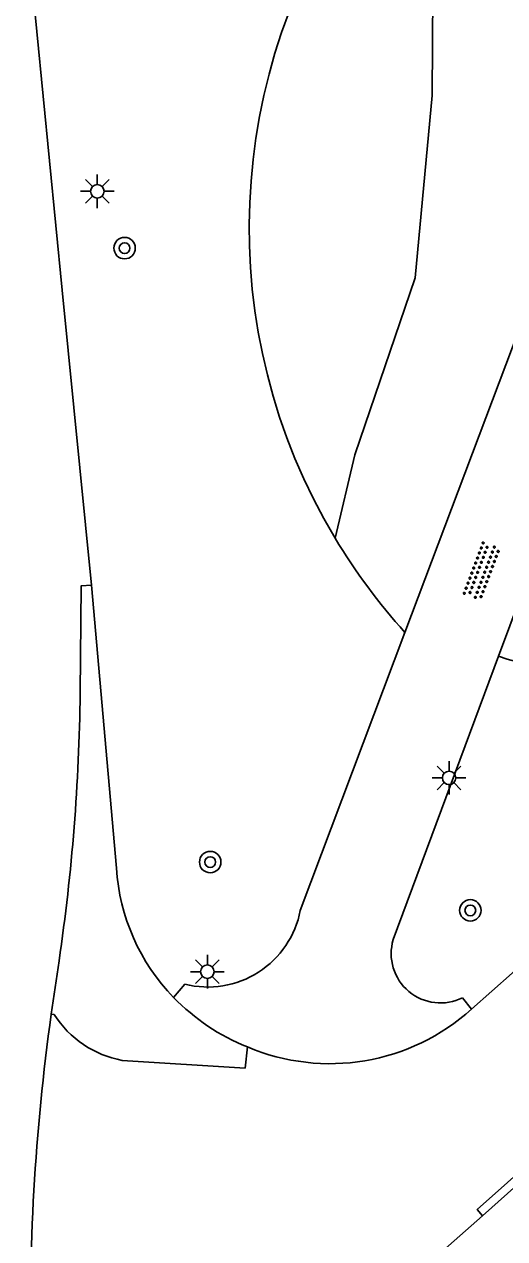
# Model space of a CAD drawing. Extents: x 132998 to 136004, y 396998 to 398512.
# Drawn here: x 133546.8 to 133564.68, y 397415.52 to 397460.73 of the extents above; entities that cross this region are included whole.
import ezdxf

# ---------------------------------------------------------------- set-up
doc = ezdxf.new("R2010")
doc.units = 0
for name, color, linetype in [('gg-knt-onverhard', 7, 'Continuous'), ('gg-knt-verharding', 7, 'Continuous'), ('gg-knt-verharding nz', 7, 'Continuous'), ('gt-grn-groengrens', 7, 'Continuous'), ('gt-symb-boom', 7, 'Continuous'), ('gt-symb-lichtmast', 7, 'Continuous'), ('gt-symb-overige verharding', 7, 'Continuous')]:
    doc.layers.add(name, color=color, linetype=linetype)

# ---------------------------------------------------------------- blocks, each defined once
blk = doc.blocks.new('gt0-LMAST')
at = {"layer": 'gt-symb-lichtmast'}
for p, q in [((-0.005, 0.246), (-0.005, 0.621)), ((-0.182, 0.173), (-0.447, 0.438)), ((0.172, 0.173), (0.437, 0.438)), ((-0.255, -0.004), (-0.63, -0.004)), ((-0.182, -0.181), (-0.447, -0.446)), ((-0.005, -0.254), (-0.005, -0.629)), ((0.437, -0.446), (0.172, -0.181)), ((0.245, -0.004), (0.62, -0.004))]:
    blk.add_line(p, q, dxfattribs=at)
blk.add_circle((-0.005, -0.004), 0.25, dxfattribs=at)
blk = doc.blocks.new('gt0-BOOM')
at = {"layer": 'gt-symb-boom'}
for radius in [0.4, 0.2]:
    blk.add_circle((0, 0), radius, dxfattribs=at)
blk = doc.blocks.new('gt0-OVH')
at = {"layer": 'gt-symb-overige verharding'}
for points in [[(-0.972, 0.298), (-0.967, 0.308), (-0.965, 0.319), (-0.966, 0.33), (-0.971, 0.34), (-0.978, 0.348), (-0.988, 0.353), (-0.999, 0.355), (-1.01, 0.354), (-1.02, 0.349), (-1.028, 0.342), (-1.033, 0.332), (-1.035, 0.321), (-1.034, 0.31), (-1.029, 0.3), (-1.022, 0.292), (-1.012, 0.287), (-1.001, 0.285), (-0.99, 0.286), (-0.98, 0.291)], [(-0.872, 0.106), (-0.867, 0.116), (-0.865, 0.126), (-0.866, 0.137), (-0.871, 0.147), (-0.878, 0.156), (-0.888, 0.161), (-0.899, 0.163), (-0.91, 0.162), (-0.92, 0.157), (-0.928, 0.15), (-0.933, 0.14), (-0.935, 0.129), (-0.934, 0.118), (-0.929, 0.108), (-0.922, 0.1), (-0.912, 0.095), (-0.901, 0.092), (-0.89, 0.094), (-0.88, 0.098)], [(-0.772, 0.298), (-0.767, 0.308), (-0.765, 0.319), (-0.766, 0.33), (-0.771, 0.34), (-0.778, 0.348), (-0.788, 0.353), (-0.799, 0.355), (-0.81, 0.354), (-0.82, 0.349), (-0.828, 0.342), (-0.833, 0.332), (-0.835, 0.321), (-0.834, 0.31), (-0.829, 0.3), (-0.822, 0.292), (-0.812, 0.287), (-0.801, 0.285), (-0.79, 0.286), (-0.78, 0.291)], [(-0.672, 0.106), (-0.667, 0.116), (-0.665, 0.126), (-0.666, 0.137), (-0.671, 0.147), (-0.678, 0.156), (-0.688, 0.161), (-0.699, 0.163), (-0.71, 0.162), (-0.72, 0.157), (-0.728, 0.15), (-0.733, 0.14), (-0.735, 0.129), (-0.734, 0.118), (-0.729, 0.108), (-0.722, 0.1), (-0.712, 0.095), (-0.701, 0.092), (-0.69, 0.094), (-0.68, 0.098)], [(-0.572, 0.298), (-0.567, 0.308), (-0.565, 0.319), (-0.566, 0.33), (-0.571, 0.34), (-0.578, 0.348), (-0.588, 0.353), (-0.599, 0.355), (-0.61, 0.354), (-0.62, 0.349), (-0.628, 0.342), (-0.633, 0.332), (-0.635, 0.321), (-0.634, 0.31), (-0.629, 0.3), (-0.622, 0.292), (-0.612, 0.287), (-0.601, 0.285), (-0.59, 0.286), (-0.58, 0.291)], [(-0.472, 0.106), (-0.467, 0.116), (-0.465, 0.126), (-0.466, 0.137), (-0.471, 0.147), (-0.478, 0.156), (-0.488, 0.161), (-0.499, 0.163), (-0.51, 0.162), (-0.52, 0.157), (-0.528, 0.15), (-0.533, 0.14), (-0.535, 0.129), (-0.534, 0.118), (-0.529, 0.108), (-0.522, 0.1), (-0.512, 0.095), (-0.501, 0.092), (-0.49, 0.094), (-0.48, 0.098)], [(-0.372, 0.298), (-0.367, 0.308), (-0.365, 0.319), (-0.366, 0.33), (-0.371, 0.34), (-0.378, 0.348), (-0.388, 0.353), (-0.399, 0.355), (-0.41, 0.354), (-0.42, 0.349), (-0.428, 0.342), (-0.433, 0.332), (-0.435, 0.321), (-0.434, 0.31), (-0.429, 0.3), (-0.422, 0.292), (-0.412, 0.287), (-0.401, 0.285), (-0.39, 0.286), (-0.38, 0.291)], [(-0.272, 0.106), (-0.267, 0.116), (-0.265, 0.126), (-0.266, 0.137), (-0.271, 0.147), (-0.278, 0.156), (-0.288, 0.161), (-0.299, 0.163), (-0.31, 0.162), (-0.32, 0.157), (-0.328, 0.15), (-0.333, 0.14), (-0.335, 0.129), (-0.334, 0.118), (-0.329, 0.108), (-0.322, 0.1), (-0.312, 0.095), (-0.301, 0.092), (-0.29, 0.094), (-0.28, 0.098)], [(-0.172, 0.298), (-0.167, 0.308), (-0.165, 0.319), (-0.166, 0.33), (-0.171, 0.34), (-0.178, 0.348), (-0.188, 0.353), (-0.199, 0.355), (-0.21, 0.354), (-0.22, 0.349), (-0.228, 0.342), (-0.233, 0.332), (-0.235, 0.321), (-0.234, 0.31), (-0.229, 0.3), (-0.222, 0.292), (-0.212, 0.287), (-0.201, 0.285), (-0.19, 0.286), (-0.18, 0.291)], [(-0.072, 0.106), (-0.067, 0.116), (-0.065, 0.126), (-0.066, 0.137), (-0.071, 0.147), (-0.078, 0.156), (-0.088, 0.161), (-0.099, 0.163), (-0.11, 0.162), (-0.12, 0.157), (-0.128, 0.15), (-0.133, 0.14), (-0.135, 0.129), (-0.134, 0.118), (-0.129, 0.108), (-0.122, 0.1), (-0.112, 0.095), (-0.101, 0.092), (-0.09, 0.094), (-0.08, 0.098)], [(0.028, 0.298), (0.033, 0.308), (0.035, 0.319), (0.034, 0.33), (0.029, 0.34), (0.022, 0.348), (0.012, 0.353), (0.001, 0.355), (-0.01, 0.354), (-0.02, 0.349), (-0.028, 0.342), (-0.033, 0.332), (-0.035, 0.321), (-0.034, 0.31), (-0.029, 0.3), (-0.022, 0.292), (-0.012, 0.287), (-0.001, 0.285), (0.01, 0.286), (0.02, 0.291)], [(0.128, 0.106), (0.133, 0.116), (0.135, 0.126), (0.134, 0.137), (0.129, 0.147), (0.122, 0.156), (0.112, 0.161), (0.101, 0.163), (0.09, 0.162), (0.08, 0.157), (0.072, 0.15), (0.067, 0.14), (0.065, 0.129), (0.066, 0.118), (0.071, 0.108), (0.078, 0.1), (0.088, 0.095), (0.099, 0.092), (0.11, 0.094), (0.12, 0.098)], [(0.228, 0.298), (0.233, 0.308), (0.235, 0.319), (0.234, 0.33), (0.229, 0.34), (0.222, 0.348), (0.212, 0.353), (0.201, 0.355), (0.19, 0.354), (0.18, 0.349), (0.172, 0.342), (0.167, 0.332), (0.165, 0.321), (0.166, 0.31), (0.171, 0.3), (0.178, 0.292), (0.188, 0.287), (0.199, 0.285), (0.21, 0.286), (0.22, 0.291)], [(0.328, 0.106), (0.333, 0.116), (0.335, 0.126), (0.334, 0.137), (0.329, 0.147), (0.322, 0.156), (0.312, 0.161), (0.301, 0.163), (0.29, 0.162), (0.28, 0.157), (0.272, 0.15), (0.267, 0.14), (0.265, 0.129), (0.266, 0.118), (0.271, 0.108), (0.278, 0.1), (0.288, 0.095), (0.299, 0.092), (0.31, 0.094), (0.32, 0.098)], [(0.428, 0.298), (0.433, 0.308), (0.435, 0.319), (0.434, 0.33), (0.429, 0.34), (0.422, 0.348), (0.412, 0.353), (0.401, 0.355), (0.39, 0.354), (0.38, 0.349), (0.372, 0.342), (0.367, 0.332), (0.365, 0.321), (0.366, 0.31), (0.371, 0.3), (0.378, 0.292), (0.388, 0.287), (0.399, 0.285), (0.41, 0.286), (0.42, 0.291)], [(0.528, 0.106), (0.533, 0.116), (0.535, 0.126), (0.534, 0.137), (0.529, 0.147), (0.522, 0.156), (0.512, 0.161), (0.501, 0.163), (0.49, 0.162), (0.48, 0.157), (0.472, 0.15), (0.467, 0.14), (0.465, 0.129), (0.466, 0.118), (0.471, 0.108), (0.478, 0.1), (0.488, 0.095), (0.499, 0.092), (0.51, 0.094), (0.52, 0.098)], [(0.628, 0.298), (0.633, 0.308), (0.635, 0.319), (0.634, 0.33), (0.629, 0.34), (0.622, 0.348), (0.612, 0.353), (0.601, 0.355), (0.59, 0.354), (0.58, 0.349), (0.572, 0.342), (0.567, 0.332), (0.565, 0.321), (0.566, 0.31), (0.571, 0.3), (0.578, 0.292), (0.588, 0.287), (0.599, 0.285), (0.61, 0.286), (0.62, 0.291)], [(0.728, 0.106), (0.733, 0.116), (0.735, 0.126), (0.734, 0.137), (0.729, 0.147), (0.722, 0.156), (0.712, 0.161), (0.701, 0.163), (0.69, 0.162), (0.68, 0.157), (0.672, 0.15), (0.667, 0.14), (0.665, 0.129), (0.666, 0.118), (0.671, 0.108), (0.678, 0.1), (0.688, 0.095), (0.699, 0.092), (0.71, 0.094), (0.72, 0.098)], [(0.828, 0.298), (0.833, 0.308), (0.835, 0.319), (0.834, 0.33), (0.829, 0.34), (0.822, 0.348), (0.812, 0.353), (0.801, 0.355), (0.79, 0.354), (0.78, 0.349), (0.772, 0.342), (0.767, 0.332), (0.765, 0.321), (0.766, 0.31), (0.771, 0.3), (0.778, 0.292), (0.788, 0.287), (0.799, 0.285), (0.81, 0.286), (0.82, 0.291)], [(0.928, 0.106), (0.933, 0.116), (0.935, 0.126), (0.934, 0.137), (0.929, 0.147), (0.922, 0.156), (0.912, 0.161), (0.901, 0.163), (0.89, 0.162), (0.88, 0.157), (0.872, 0.15), (0.867, 0.14), (0.865, 0.129), (0.866, 0.118), (0.871, 0.108), (0.878, 0.1), (0.888, 0.095), (0.899, 0.092), (0.91, 0.094), (0.92, 0.098)], [(1.028, 0.298), (1.033, 0.308), (1.035, 0.319), (1.034, 0.33), (1.029, 0.34), (1.022, 0.348), (1.012, 0.353), (1.001, 0.355), (0.99, 0.354), (0.98, 0.349), (0.972, 0.342), (0.967, 0.332), (0.965, 0.321), (0.966, 0.31), (0.971, 0.3), (0.978, 0.292), (0.988, 0.287), (0.999, 0.285), (1.01, 0.286), (1.02, 0.291)], [(-0.972, -0.142), (-0.967, -0.132), (-0.965, -0.121), (-0.966, -0.11), (-0.971, -0.1), (-0.978, -0.092), (-0.988, -0.087), (-0.999, -0.085), (-1.01, -0.086), (-1.02, -0.091), (-1.028, -0.098), (-1.033, -0.108), (-1.035, -0.119), (-1.034, -0.13), (-1.029, -0.14), (-1.022, -0.148), (-1.012, -0.153), (-1.001, -0.155), (-0.99, -0.154), (-0.98, -0.149)], [(-0.872, -0.334), (-0.867, -0.324), (-0.865, -0.314), (-0.866, -0.303), (-0.871, -0.293), (-0.878, -0.284), (-0.888, -0.279), (-0.899, -0.277), (-0.91, -0.278), (-0.92, -0.283), (-0.928, -0.29), (-0.933, -0.3), (-0.935, -0.311), (-0.934, -0.322), (-0.929, -0.332), (-0.922, -0.34), (-0.912, -0.345), (-0.901, -0.348), (-0.89, -0.346), (-0.88, -0.342)], [(-0.772, -0.142), (-0.767, -0.132), (-0.765, -0.121), (-0.766, -0.11), (-0.771, -0.1), (-0.778, -0.092), (-0.788, -0.087), (-0.799, -0.085), (-0.81, -0.086), (-0.82, -0.091), (-0.828, -0.098), (-0.833, -0.108), (-0.835, -0.119), (-0.834, -0.13), (-0.829, -0.14), (-0.822, -0.148), (-0.812, -0.153), (-0.801, -0.155), (-0.79, -0.154), (-0.78, -0.149)], [(-0.672, -0.334), (-0.667, -0.324), (-0.665, -0.314), (-0.666, -0.303), (-0.671, -0.293), (-0.678, -0.284), (-0.688, -0.279), (-0.699, -0.277), (-0.71, -0.278), (-0.72, -0.283), (-0.728, -0.29), (-0.733, -0.3), (-0.735, -0.311), (-0.734, -0.322), (-0.729, -0.332), (-0.722, -0.34), (-0.712, -0.345), (-0.701, -0.348), (-0.69, -0.346), (-0.68, -0.342)], [(-0.572, -0.142), (-0.567, -0.132), (-0.565, -0.121), (-0.566, -0.11), (-0.571, -0.1), (-0.578, -0.092), (-0.588, -0.087), (-0.599, -0.085), (-0.61, -0.086), (-0.62, -0.091), (-0.628, -0.098), (-0.633, -0.108), (-0.635, -0.119), (-0.634, -0.13), (-0.629, -0.14), (-0.622, -0.148), (-0.612, -0.153), (-0.601, -0.155), (-0.59, -0.154), (-0.58, -0.149)], [(-0.472, -0.334), (-0.467, -0.324), (-0.465, -0.314), (-0.466, -0.303), (-0.471, -0.293), (-0.478, -0.284), (-0.488, -0.279), (-0.499, -0.277), (-0.51, -0.278), (-0.52, -0.283), (-0.528, -0.29), (-0.533, -0.3), (-0.535, -0.311), (-0.534, -0.322), (-0.529, -0.332), (-0.522, -0.34), (-0.512, -0.345), (-0.501, -0.348), (-0.49, -0.346), (-0.48, -0.342)], [(-0.372, -0.142), (-0.367, -0.132), (-0.365, -0.121), (-0.366, -0.11), (-0.371, -0.1), (-0.378, -0.092), (-0.388, -0.087), (-0.399, -0.085), (-0.41, -0.086), (-0.42, -0.091), (-0.428, -0.098), (-0.433, -0.108), (-0.435, -0.119), (-0.434, -0.13), (-0.429, -0.14), (-0.422, -0.148), (-0.412, -0.153), (-0.401, -0.155), (-0.39, -0.154), (-0.38, -0.149)], [(-0.272, -0.334), (-0.267, -0.324), (-0.265, -0.314), (-0.266, -0.303), (-0.271, -0.293), (-0.278, -0.284), (-0.288, -0.279), (-0.299, -0.277), (-0.31, -0.278), (-0.32, -0.283), (-0.328, -0.29), (-0.333, -0.3), (-0.335, -0.311), (-0.334, -0.322), (-0.329, -0.332), (-0.322, -0.34), (-0.312, -0.345), (-0.301, -0.348), (-0.29, -0.346), (-0.28, -0.342)], [(-0.172, -0.142), (-0.167, -0.132), (-0.165, -0.121), (-0.166, -0.11), (-0.171, -0.1), (-0.178, -0.092), (-0.188, -0.087), (-0.199, -0.085), (-0.21, -0.086), (-0.22, -0.091), (-0.228, -0.098), (-0.233, -0.108), (-0.235, -0.119), (-0.234, -0.13), (-0.229, -0.14), (-0.222, -0.148), (-0.212, -0.153), (-0.201, -0.155), (-0.19, -0.154), (-0.18, -0.149)], [(-0.072, -0.334), (-0.067, -0.324), (-0.065, -0.314), (-0.066, -0.303), (-0.071, -0.293), (-0.078, -0.284), (-0.088, -0.279), (-0.099, -0.277), (-0.11, -0.278), (-0.12, -0.283), (-0.128, -0.29), (-0.133, -0.3), (-0.135, -0.311), (-0.134, -0.322), (-0.129, -0.332), (-0.122, -0.34), (-0.112, -0.345), (-0.101, -0.348), (-0.09, -0.346), (-0.08, -0.342)], [(0.028, -0.142), (0.033, -0.132), (0.035, -0.121), (0.034, -0.11), (0.029, -0.1), (0.022, -0.092), (0.012, -0.087), (0.001, -0.085), (-0.01, -0.086), (-0.02, -0.091), (-0.028, -0.098), (-0.033, -0.108), (-0.035, -0.119), (-0.034, -0.13), (-0.029, -0.14), (-0.022, -0.148), (-0.012, -0.153), (-0.001, -0.155), (0.01, -0.154), (0.02, -0.149)], [(0.128, -0.334), (0.133, -0.324), (0.135, -0.314), (0.134, -0.303), (0.129, -0.293), (0.122, -0.284), (0.112, -0.279), (0.101, -0.277), (0.09, -0.278), (0.08, -0.283), (0.072, -0.29), (0.067, -0.3), (0.065, -0.311), (0.066, -0.322), (0.071, -0.332), (0.078, -0.34), (0.088, -0.345), (0.099, -0.348), (0.11, -0.346), (0.12, -0.342)], [(0.228, -0.142), (0.233, -0.132), (0.235, -0.121), (0.234, -0.11), (0.229, -0.1), (0.222, -0.092), (0.212, -0.087), (0.201, -0.085), (0.19, -0.086), (0.18, -0.091), (0.172, -0.098), (0.167, -0.108), (0.165, -0.119), (0.166, -0.13), (0.171, -0.14), (0.178, -0.148), (0.188, -0.153), (0.199, -0.155), (0.21, -0.154), (0.22, -0.149)], [(0.328, -0.334), (0.333, -0.324), (0.335, -0.314), (0.334, -0.303), (0.329, -0.293), (0.322, -0.284), (0.312, -0.279), (0.301, -0.277), (0.29, -0.278), (0.28, -0.283), (0.272, -0.29), (0.267, -0.3), (0.265, -0.311), (0.266, -0.322), (0.271, -0.332), (0.278, -0.34), (0.288, -0.345), (0.299, -0.348), (0.31, -0.346), (0.32, -0.342)], [(0.428, -0.142), (0.433, -0.132), (0.435, -0.121), (0.434, -0.11), (0.429, -0.1), (0.422, -0.092), (0.412, -0.087), (0.401, -0.085), (0.39, -0.086), (0.38, -0.091), (0.372, -0.098), (0.367, -0.108), (0.365, -0.119), (0.366, -0.13), (0.371, -0.14), (0.378, -0.148), (0.388, -0.153), (0.399, -0.155), (0.41, -0.154), (0.42, -0.149)], [(0.528, -0.334), (0.533, -0.324), (0.535, -0.314), (0.534, -0.303), (0.529, -0.293), (0.522, -0.284), (0.512, -0.279), (0.501, -0.277), (0.49, -0.278), (0.48, -0.283), (0.472, -0.29), (0.467, -0.3), (0.465, -0.311), (0.466, -0.322), (0.471, -0.332), (0.478, -0.34), (0.488, -0.345), (0.499, -0.348), (0.51, -0.346), (0.52, -0.342)], [(0.628, -0.142), (0.633, -0.132), (0.635, -0.121), (0.634, -0.11), (0.629, -0.1), (0.622, -0.092), (0.612, -0.087), (0.601, -0.085), (0.59, -0.086), (0.58, -0.091), (0.572, -0.098), (0.567, -0.108), (0.565, -0.119), (0.566, -0.13), (0.571, -0.14), (0.578, -0.148), (0.588, -0.153), (0.599, -0.155), (0.61, -0.154), (0.62, -0.149)], [(0.728, -0.334), (0.733, -0.324), (0.735, -0.314), (0.734, -0.303), (0.729, -0.293), (0.722, -0.284), (0.712, -0.279), (0.701, -0.277), (0.69, -0.278), (0.68, -0.283), (0.672, -0.29), (0.667, -0.3), (0.665, -0.311), (0.666, -0.322), (0.671, -0.332), (0.678, -0.34), (0.688, -0.345), (0.699, -0.348), (0.71, -0.346), (0.72, -0.342)], [(0.828, -0.142), (0.833, -0.132), (0.835, -0.121), (0.834, -0.11), (0.829, -0.1), (0.822, -0.092), (0.812, -0.087), (0.801, -0.085), (0.79, -0.086), (0.78, -0.091), (0.772, -0.098), (0.767, -0.108), (0.765, -0.119), (0.766, -0.13), (0.771, -0.14), (0.778, -0.148), (0.788, -0.153), (0.799, -0.155), (0.81, -0.154), (0.82, -0.149)], [(0.928, -0.334), (0.933, -0.324), (0.935, -0.314), (0.934, -0.303), (0.929, -0.293), (0.922, -0.284), (0.912, -0.279), (0.901, -0.277), (0.89, -0.278), (0.88, -0.283), (0.872, -0.29), (0.867, -0.3), (0.865, -0.311), (0.866, -0.322), (0.871, -0.332), (0.878, -0.34), (0.888, -0.345), (0.899, -0.348), (0.91, -0.346), (0.92, -0.342)], [(1.028, -0.142), (1.033, -0.132), (1.035, -0.121), (1.034, -0.11), (1.029, -0.1), (1.022, -0.092), (1.012, -0.087), (1.001, -0.085), (0.99, -0.086), (0.98, -0.091), (0.972, -0.098), (0.967, -0.108), (0.965, -0.119), (0.966, -0.13), (0.971, -0.14), (0.978, -0.148), (0.988, -0.153), (0.999, -0.155), (1.01, -0.154), (1.02, -0.149)]]:
    blk.add_lwpolyline(points, close=True, dxfattribs=at)

msp = doc.modelspace()

# ---------------------------------------------------------------- linework, layer by layer
at = {"layer": 'gg-knt-onverhard'}
for p, q in [((133566.165, 397451.89), (133560.97, 397438.092)), ((133568.985, 397449.402), (133564.455, 397437.209)), ((133560.97, 397438.092), (133557.074, 397427.744)), ((133564.455, 397437.209), (133560.533, 397426.655))]:
    msp.add_line(p, q, dxfattribs=at)
for centre, radius, start, end in [((133553.623, 397428.402), 3.513, 255.9715, 349.205), ((133562.293, 397426.132), 1.836, 163.4358, 296.6745)]:
    msp.add_arc(centre, radius, start, end, dxfattribs=at)
at = {"layer": 'gg-knt-verharding'}
for p, q in [((133563.448, 397424.068), (133600.384, 397456.908)), ((133549.297, 397439.848), (133550.232, 397429.315)), ((133548.091, 397425.86), (133547.801, 397423.878)), ((133552.772, 397424.994), (133552.358, 397424.502)), ((133563.117, 397424.491), (133563.448, 397424.068)), ((133563.851, 397416.375), (133571.507, 397423.189)), ((133562.383, 397415.072), (133563.851, 397416.375))]:
    msp.add_line(p, q, dxfattribs=at)
for points in [[(133563.851, 397416.375), (133563.661, 397416.601), (133748.382, 397581.05)], [(133546.798, 397465.297), (133548.207, 397450.838), (133549.297, 397439.848)], [(133549.297, 397439.848), (133548.911, 397439.821), (133548.877, 397435.836)]]:
    msp.add_lwpolyline(points, dxfattribs=at)
for centre, radius, start, end in [((133474.914, 397436.645), 73.968, 351.61636, 359.37369), ((133557.779, 397429.773), 7.561, 183.471, 224.1931), ((133557.998, 397429.947), 7.839, 223.9883, 248.3335), ((133628.492, 397412.635), 81.47, 172.06755, 181.34808), ((133558.176, 397429.886), 7.851, 246.9616, 312.1813)]:
    msp.add_arc(centre, radius, start, end, dxfattribs=at)
at = {"layer": 'gg-knt-verharding nz'}
msp.add_line((133547.801, 397423.878), (133547.91, 397423.865), dxfattribs=at)
msp.add_lwpolyline([(133550.445, 397422.158), (133555.019, 397421.87), (133555.104, 397422.661)], dxfattribs=at)
msp.add_arc((133551.134, 397425.917), 3.821, 212.4739, 259.6156, dxfattribs=at)
at = {"layer": 'gt-grn-groengrens'}
msp.add_lwpolyline([(133562.019, 397463.865), (133561.978, 397458.08), (133561.351, 397451.291), (133559.104, 397444.708), (133558.369, 397441.603)], dxfattribs=at)
for centre, radius, start, end in [((133577.644, 397453.158), 22.473, 144.3037, 210.9422), ((133577.698, 397453.204), 22.543, 210.9702, 222.093), ((133567.822, 397446.69), 10.061, 250.4462, 281.3063)]:
    msp.add_arc(centre, radius, start, end, dxfattribs=at)

# ---------------------------------------------------------------- block references
at = {"layer": 'gt-symb-boom'}
for p in [(133550.532, 397452.398), (133553.72, 397429.541), (133563.404, 397427.742)]:
    msp.add_blockref('gt0-BOOM', p, dxfattribs=at)
at = {"layer": 'gt-symb-lichtmast'}
for p in [(133549.521, 397454.517), (133562.617, 397432.68), (133553.619, 397425.465)]:
    msp.add_blockref('gt0-LMAST', p, dxfattribs=at)
at = {"layer": 'gt-symb-overige verharding', "rotation": 69.3903070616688}
msp.add_blockref('gt0-OVH', (133563.829, 397440.374), dxfattribs=at)

doc.saveas('drawing.dxf')
